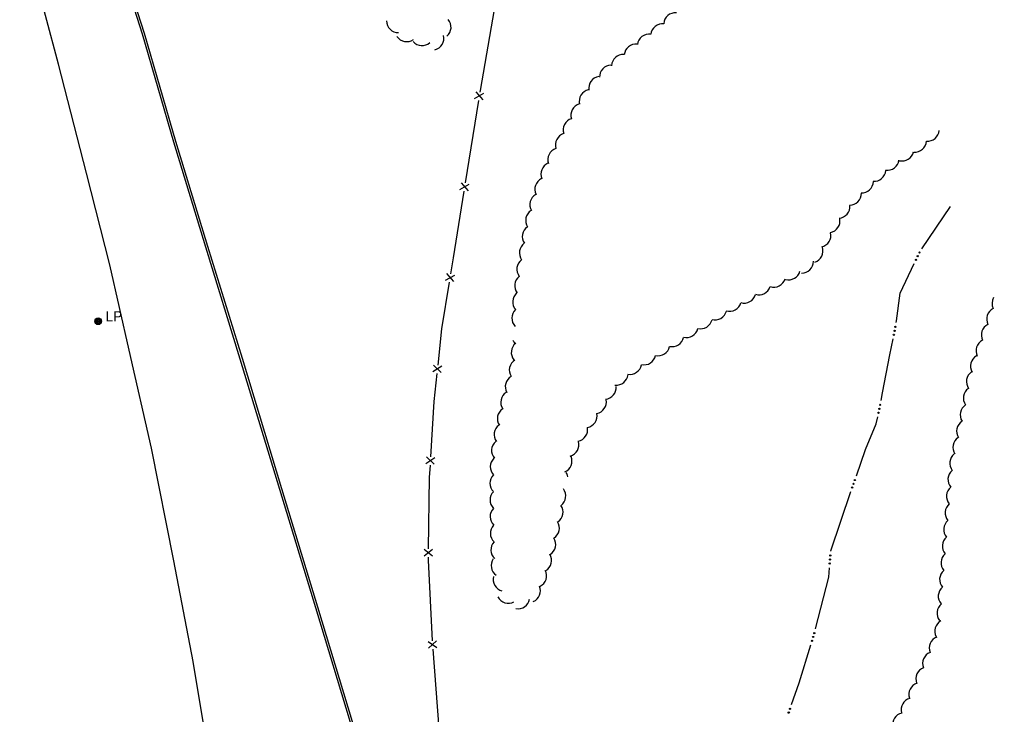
# Model space of a CAD drawing. Extents: x 2402803 to 2427059, y 6985292 to 6997652.
# Drawn here: x 2410611.6 to 2411077.1, y 6993639.6 to 6993971.7 of the extents above; entities that cross this region are included whole.
import ezdxf

# ---------------------------------------------------------------- set-up
doc = ezdxf.new("R2010")
doc.units = 0
for name, color, linetype in [('p_drainage water', 7, 'Continuous'), ('p_road - paved curb', 7, 'Continuous'), ('p_structure fence', 7, 'Continuous'), ('p_utility manhole', 7, 'Continuous'), ('p_veg woods', 7, 'Continuous')]:
    doc.layers.add(name, color=color, linetype=linetype)

msp = doc.modelspace()

# ---------------------------------------------------------------- linework, layer by layer
at = {"layer": 'p_drainage water'}
msp.add_line((2411042.8, 6993862.21), (2411056.52, 6993882.36), dxfattribs=at)
for points in [[(2411030.6, 6993826.97), (2411030.76, 6993827.76), (2411032.49, 6993840.96), (2411039.19, 6993855.09)], [(2411023.32, 6993789.68), (2411024.07, 6993793.34), (2411027.54, 6993811.55), (2411029.05, 6993819.13)], [(2411011.53, 6993753.68), (2411015.9, 6993766.16), (2411021.03, 6993778.5), (2411021.71, 6993781.84)], [(2410999.25, 6993717.72), (2410999.25, 6993717.79), (2411008.9, 6993746.13)], [(2410991.92, 6993680.59), (2410998.31, 6993705.21), (2410998.65, 6993709.75)], [(2410980.53, 6993644.36), (2410984.11, 6993654.72), (2410989.71, 6993672.9)]]:
    msp.add_lwpolyline(points, dxfattribs=at)
for centre in [(2411040.05, 6993856.89), (2411040.87, 6993858.63), (2411041.7, 6993860.36), (2411030.18, 6993824.86), (2411029.43, 6993821.09), (2411029.81, 6993822.97), (2411022.89, 6993787.56), (2411022.12, 6993783.8), (2411022.5, 6993785.68), (2411010.16, 6993749.84), (2411010.78, 6993751.66), (2411009.54, 6993748.02), (2410998.8, 6993711.75), (2410998.94, 6993713.66), (2410999.08, 6993715.58), (2410990.3, 6993674.81), (2410990.87, 6993676.65), (2410991.43, 6993678.48), (2410979.82, 6993642.32), (2410979.19, 6993640.5)]:
    msp.add_circle(centre, 0.3, dxfattribs=at)
at = {"layer": 'p_road - paved curb'}
for points in [[(2410741.61, 6992826.02), (2410747.83, 6992895.57), (2410751.8, 6992961.6), (2410753.85, 6993021.62), (2410753.73, 6993087.24), (2410751.62, 6993154), (2410748.47, 6993225.36), (2410744.95, 6993277.46), (2410739.67, 6993333.06), (2410739.78, 6993333.65), (2410732.25, 6993404.63), (2410725.5, 6993459.29), (2410718.97, 6993509.93), (2410712.31, 6993558.83), (2410703.69, 6993610.23), (2410694.62, 6993664.96), (2410685.34, 6993713.02), (2410674.64, 6993766.89), (2410663.97, 6993813.71), (2410654.74, 6993854.5), (2410643.68, 6993898.31), (2410630.27, 6993950.34), (2410611.59, 6994020.31)], [(2410660.93, 6994011.09), (2410657.95, 6994009.47), (2410657.27, 6994005.3), (2410670.15, 6993964.83), (2410685.15, 6993913.3), (2410700.52, 6993863.16), (2410716.97, 6993809.52), (2410735.82, 6993747.36), (2410753.07, 6993690.79), (2410769.65, 6993635.99)], [(2410661.41, 6994010.21), (2410658.86, 6994008.83), (2410658.3, 6994005.38), (2410671.11, 6993965.12), (2410686.11, 6993913.59), (2410701.48, 6993863.45), (2410717.93, 6993809.81), (2410736.78, 6993747.65), (2410754.03, 6993691.08), (2410770.61, 6993636.29), (2410779.54, 6993608.03), (2410791.76, 6993564.95), (2410791.86, 6993564.61)]]:
    msp.add_lwpolyline(points, dxfattribs=at)
at = {"layer": 'p_structure fence'}
for p, q in [((2410829.11, 6993933.99), (2410833.57, 6993936.51)), ((2410829.62, 6993937.15), (2410833.06, 6993933.36)), ((2410830.96, 6993933.09), (2410824.57, 6993893.6)), ((2410822.6, 6993893.72), (2410826.03, 6993889.92)), ((2410822.09, 6993890.56), (2410826.55, 6993893.08)), ((2410815.11, 6993847.12), (2410819.58, 6993849.63)), ((2410815.63, 6993850.28), (2410819.06, 6993846.48)), ((2410809.11, 6993803.44), (2410813.44, 6993806.19)), ((2410809.46, 6993806.62), (2410813.09, 6993803.01)), ((2410805.85, 6993759.47), (2410810.03, 6993762.44)), ((2410806.03, 6993762.67), (2410809.84, 6993759.24)), ((2410804.94, 6993715.42), (2410808.98, 6993718.56)), ((2410804.99, 6993718.62), (2410808.94, 6993715.36)), ((2410806.9, 6993674.54), (2410811.06, 6993671.55)), ((2410807.07, 6993671.35), (2410810.9, 6993674.75))]:
    msp.add_line(p, q, dxfattribs=at)
for points in [[(2410838.48, 6993976.44), (2410831.73, 6993937.83), (2410831.6, 6993937.04)], [(2410823.94, 6993889.65), (2410818.85, 6993857.81), (2410817.6, 6993850.16)], [(2410816.96, 6993846.21), (2410813.34, 6993823.96), (2410811.44, 6993806.61)], [(2410811.01, 6993802.63), (2410809.54, 6993789.24), (2410808.01, 6993762.76)], [(2410807.78, 6993758.76), (2410807.44, 6993752.82), (2410806.96, 6993718.79)], [(2410806.9, 6993714.79), (2410806.88, 6993713.3), (2410808.86, 6993674.84)], [(2410809.1, 6993670.85), (2410811.92, 6993632.96), (2410812.17, 6993630.97)]]:
    msp.add_lwpolyline(points, dxfattribs=at)
at = {"layer": 'p_utility manhole'}
for radius in [1.6, 1.3, 1, 0.539, 0.192]:
    msp.add_circle((2410649.23, 6993827.51), radius, dxfattribs=at)
at = {"layer": 'p_veg woods'}
for centre, start, end in [((2410925.08, 6993969.32), 85.7677, 175.7677), ((2410792.67, 6993971.12), 180.6034, 270.6034), ((2410812.19, 6993968.06), 310.5808, 40.5808), ((2410918.88, 6993963.98), 83.0547, 173.0547), ((2410796.66, 6993966.79), 214.1369, 304.1368), ((2410808.78, 6993962.77), 283.8675, 13.8675), ((2410912.48, 6993959.05), 81.9833, 171.9833), ((2410803.94, 6993964.9), 221.6097, 311.6097), ((2410906.24, 6993954.37), 84.891, 174.891), ((2410900.18, 6993949.38), 87.1238, 177.1238), ((2410894.44, 6993944.29), 91.9652, 181.9652), ((2410889.26, 6993938.83), 98.7676, 188.7676), ((2410884.75, 6993932.63), 103.6959, 193.6959), ((2410880.75, 6993925.99), 107.1767, 197.1767), ((2410877.04, 6993918.93), 107.5958, 197.5958), ((2410873.36, 6993911.84), 107.7417, 197.7417), ((2411045.46, 6993919.19), 265.486, 355.486), ((2411039.38, 6993913.99), 265.486, 355.486), ((2410869.76, 6993904.8), 109.1229, 199.1229), ((2411033.3, 6993909.76), 257.2131, 347.2131), ((2410866.39, 6993897.87), 113.384, 203.384), ((2411026.28, 6993905.34), 262.0525, 352.0525), ((2411019.99, 6993900.08), 264.8732, 354.8732), ((2410863.54, 6993890.65), 116.6833, 206.6833), ((2411013.99, 6993894.49), 267.7392, 357.7392), ((2411008.26, 6993888.64), 270.4311, 0.4311), ((2410861.15, 6993883.23), 119.7359, 209.7359), ((2410859.14, 6993875.72), 122.9211, 212.9211), ((2411002.81, 6993882.44), 274.2721, 4.2721), ((2410998.03, 6993875.47), 280.8109, 10.8109), ((2410857.52, 6993868), 124.554, 214.554), ((2410993.71, 6993868.58), 282.7608, 12.7608), ((2410856.13, 6993860.23), 126.0808, 216.0808), ((2410989.9, 6993861.11), 288.2805, 18.2805), ((2410854.93, 6993852.42), 127.3902, 217.3902), ((2410985.33, 6993856.12), 270.4806, 0.4806), ((2410979.12, 6993852.96), 254.5024, 344.5024), ((2410853.9, 6993844.56), 128.5693, 218.5693), ((2410972.09, 6993849.45), 252.4209, 342.4209), ((2410964.97, 6993845.79), 252.4565, 342.4565), ((2410852.94, 6993836.84), 131.7645, 221.7645), ((2410957.89, 6993841.84), 253.9441, 343.9441), ((2411082, 6993836.11), 150.8944, 206.4064), ((2410852.52, 6993829.03), 134.2269, 224.2269), ((2410950.89, 6993837.91), 254.3917, 344.3917), ((2411079.45, 6993828.53), 116.4064, 206.4064), ((2410937.06, 6993829.6), 256.3645, 346.3645), ((2410943.94, 6993833.78), 255.6129, 345.6129), ((2410930.24, 6993825.38), 256.7597, 346.7597), ((2411076.9, 6993820.95), 116.4064, 206.4064), ((2410923.45, 6993821.05), 257.4716, 347.4716), ((2410852.26, 6993812.65), 128.9229, 218.9229), ((2410852.45, 6993820.97), 205.4642, 223.4949), ((2410916.72, 6993816.67), 257.9713, 347.9713), ((2411074.35, 6993813.37), 116.4064, 206.4064), ((2410910.01, 6993812.34), 257.8284, 347.8284), ((2411071.75, 6993806.08), 120.1487, 210.1487), ((2410851.32, 6993804.21), 121.9138, 211.9138), ((2410903.31, 6993807.81), 259.1161, 349.1161), ((2410849.39, 6993796.29), 119.7877, 209.7877), ((2410896.82, 6993802.65), 263.4366, 353.4366), ((2411069.78, 6993798.64), 124.4542, 214.4542), ((2410891.11, 6993795.95), 274.7697, 4.7697), ((2410847.26, 6993788.82), 123.1714, 213.1714), ((2411068.32, 6993790.79), 124.6893, 214.6893), ((2410886.43, 6993789), 280.3979, 10.3979), ((2411066.8, 6993782.79), 122.6274, 212.6274), ((2410845.64, 6993781.03), 123.7818, 213.7818), ((2410881.97, 6993782.37), 280.49, 10.49), ((2410844.07, 6993773.33), 125.8243, 215.8243), ((2411065.08, 6993774.98), 122.6274, 212.6274), ((2410877.45, 6993775.75), 280.9713, 10.9713), ((2410842.83, 6993765.76), 130.5526, 220.5526), ((2410873.29, 6993768.55), 285.6204, 15.6204), ((2411063.33, 6993767.27), 124.036, 214.036), ((2411061.82, 6993759.7), 128.1172, 218.1172), ((2410842.25, 6993758), 133.6755, 223.6755), ((2410869.97, 6993760.69), 293.4036, 23.4036), ((2410842.08, 6993750.09), 134.9077, 224.9077), ((2410868.09, 6993752.21), 10.3955, 33.3401), ((2411060.94, 6993751.89), 130.091, 220.091), ((2410842.1, 6993742.12), 135.446, 225.446), ((2410866.98, 6993744.04), 306.9931, 36.9931), ((2411060.25, 6993743.93), 130.2316, 220.2316), ((2411059.59, 6993735.97), 130.2843, 220.2843), ((2410842.16, 6993734.14), 135.6353, 225.6353), ((2410865.68, 6993736.3), 304.7682, 34.7682), ((2410863.95, 6993728.67), 302.5722, 32.5722), ((2411058.93, 6993728), 130.2843, 220.2843), ((2410842.26, 6993726.23), 136.8742, 226.8742), ((2410842.53, 6993718.28), 137.5658, 227.5658), ((2410862.18, 6993720.92), 302.1815, 32.1815), ((2411058.27, 6993720.03), 130.2755, 220.2755), ((2410842.66, 6993710.78), 145.0051, 235.0051), ((2410860.22, 6993713.28), 300.5834, 30.5834), ((2411057.61, 6993712.06), 130.312, 220.312), ((2410857.85, 6993705.88), 297.4118, 27.4118), ((2411056.96, 6993704.09), 130.264, 220.264), ((2410843.63, 6993704.12), 164.7492, 254.7492), ((2410854.94, 6993698.78), 292.6916, 22.6916), ((2411056.3, 6993696.12), 130.264, 220.264), ((2410845.23, 6993698.4), 207.6815, 297.6815), ((2410849.82, 6993695.79), 259.3579, 349.3579), ((2411055.7, 6993688.05), 128.8798, 218.8798), ((2411054.59, 6993679.35), 117.751, 207.751), ((2411052.01, 6993671.37), 111.9176, 201.9176), ((2411048.83, 6993664.02), 111.4645, 201.4645), ((2411045.62, 6993656.63), 110.6219, 200.6219), ((2411042.25, 6993649.18), 108.0556, 198.0556), ((2411038.55, 6993641.85), 105.1392, 195.1392), ((2411034.45, 6993634.75), 102.3138, 192.3138)]:
    msp.add_arc(centre, 5.65, start, end, dxfattribs=at)

# ---------------------------------------------------------------- texts
at = {"layer": 'p_utility manhole'}
msp.add_text('  LP', height=4.8, dxfattribs=at).set_placement((2410649.23, 6993827.51))

doc.saveas('drawing.dxf')
